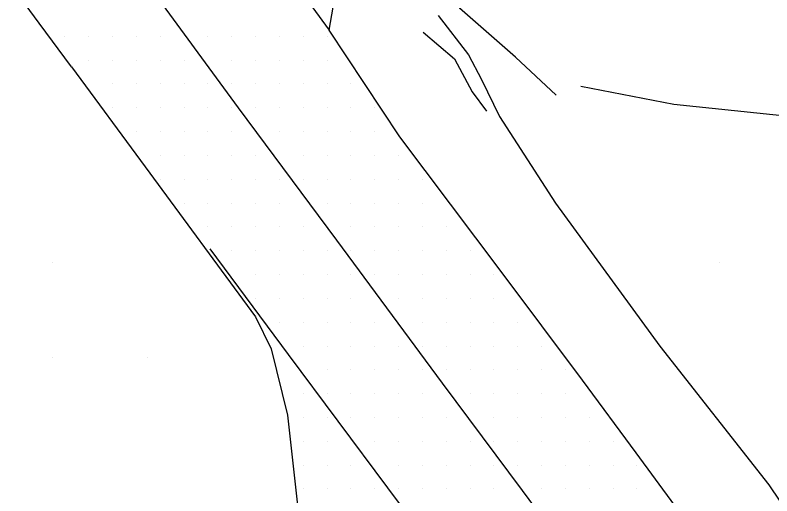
# Model space of a CAD drawing. Extents: x 1762120 to 1766775, y 709485 to 712965.
# Drawn here: x 1763821 to 1763900.4, y 711680.5 to 711731 of the extents above; entities that cross this region are included whole.
import ezdxf

# ---------------------------------------------------------------- set-up
doc = ezdxf.new("R2010")
doc.units = 0
for name, color, linetype in [('Exist DTM QL2 LIDAR Elevation Point', 7, 'Continuous'), ('Exist DTM Scan Elevation Point', 7, 'Continuous'), ('Exist Roads EOP', 7, 'Continuous'), ('Exist Roads EOP Other', 7, 'Continuous'), ('Exist Roads EOT', 7, 'Continuous'), ('PH Exist DTM Breakline', 7, 'Continuous')]:
    doc.layers.add(name, color=color, linetype=linetype)

msp = doc.modelspace()

# ---------------------------------------------------------------- linework, layer by layer
at = {"layer": 'Exist DTM QL2 LIDAR Elevation Point'}
for p, q in [((1763824.961, 711705.053), (1763824.961, 711705.053)), ((1763894.97, 711705.053), (1763894.97, 711705.053)), ((1763824.961, 711695.052), (1763824.961, 711695.052)), ((1763834.962, 711695.052), (1763834.962, 711695.052))]:
    msp.add_line(p, q, dxfattribs=at)
at = {"layer": 'Exist DTM Scan Elevation Point'}
for p, q in [((1763826.25, 711728.75), (1763826.25, 711728.75)), ((1763828.75, 711728.75), (1763828.75, 711728.75)), ((1763831.25, 711728.75), (1763831.25, 711728.75)), ((1763833.75, 711728.75), (1763833.75, 711728.75)), ((1763836.25, 711728.75), (1763836.25, 711728.75)), ((1763841.25, 711728.75), (1763841.25, 711728.75)), ((1763843.75, 711728.75), (1763843.75, 711728.75)), ((1763846.25, 711728.75), (1763846.25, 711728.75)), ((1763848.75, 711728.75), (1763848.75, 711728.75)), ((1763851.25, 711728.75), (1763851.25, 711728.75)), ((1763853.75, 711728.75), (1763853.75, 711728.75)), ((1763828.75, 711726.25), (1763828.75, 711726.25)), ((1763831.25, 711726.25), (1763831.25, 711726.25)), ((1763833.75, 711726.25), (1763833.75, 711726.25)), ((1763836.25, 711726.25), (1763836.25, 711726.25)), ((1763838.75, 711726.25), (1763838.75, 711726.25)), ((1763843.75, 711726.25), (1763843.75, 711726.25)), ((1763846.25, 711726.25), (1763846.25, 711726.25)), ((1763848.75, 711726.25), (1763848.75, 711726.25)), ((1763851.25, 711726.25), (1763851.25, 711726.25)), ((1763853.75, 711726.25), (1763853.75, 711726.25)), ((1763831.25, 711723.75), (1763831.25, 711723.75)), ((1763833.75, 711723.75), (1763833.75, 711723.75)), ((1763836.25, 711723.75), (1763836.25, 711723.75)), ((1763838.75, 711723.75), (1763838.75, 711723.75)), ((1763841.25, 711723.75), (1763841.25, 711723.75)), ((1763843.75, 711723.75), (1763843.75, 711723.75)), ((1763846.25, 711723.75), (1763846.25, 711723.75)), ((1763848.75, 711723.75), (1763848.75, 711723.75)), ((1763851.25, 711723.75), (1763851.25, 711723.75)), ((1763853.75, 711723.75), (1763853.75, 711723.75)), ((1763856.25, 711723.75), (1763856.25, 711723.75)), ((1763831.25, 711721.25), (1763831.25, 711721.25)), ((1763833.75, 711721.25), (1763833.75, 711721.25)), ((1763836.25, 711721.25), (1763836.25, 711721.25)), ((1763838.75, 711721.25), (1763838.75, 711721.25)), ((1763841.25, 711721.25), (1763841.25, 711721.25)), ((1763843.75, 711721.25), (1763843.75, 711721.25)), ((1763846.25, 711721.25), (1763846.25, 711721.25)), ((1763848.75, 711721.25), (1763848.75, 711721.25)), ((1763851.25, 711721.25), (1763851.25, 711721.25)), ((1763853.75, 711721.25), (1763853.75, 711721.25)), ((1763856.25, 711721.25), (1763856.25, 711721.25)), ((1763858.75, 711721.25), (1763858.75, 711721.25)), ((1763833.75, 711718.75), (1763833.75, 711718.75)), ((1763836.25, 711718.75), (1763836.25, 711718.75)), ((1763838.75, 711718.75), (1763838.75, 711718.75)), ((1763841.25, 711718.75), (1763841.25, 711718.75)), ((1763843.75, 711718.75), (1763843.75, 711718.75)), ((1763848.75, 711718.75), (1763848.75, 711718.75)), ((1763851.25, 711718.75), (1763851.25, 711718.75)), ((1763853.75, 711718.75), (1763853.75, 711718.75)), ((1763856.25, 711718.75), (1763856.25, 711718.75)), ((1763858.75, 711718.75), (1763858.75, 711718.75)), ((1763836.25, 711716.25), (1763836.25, 711716.25)), ((1763838.75, 711716.25), (1763838.75, 711716.25)), ((1763841.25, 711716.25), (1763841.25, 711716.25)), ((1763843.75, 711716.25), (1763843.75, 711716.25)), ((1763846.25, 711716.25), (1763846.25, 711716.25)), ((1763851.25, 711716.25), (1763851.25, 711716.25)), ((1763853.75, 711716.25), (1763853.75, 711716.25)), ((1763856.25, 711716.25), (1763856.25, 711716.25)), ((1763858.75, 711716.25), (1763858.75, 711716.25)), ((1763861.25, 711716.25), (1763861.25, 711716.25)), ((1763836.25, 711713.75), (1763836.25, 711713.75)), ((1763838.75, 711713.75), (1763838.75, 711713.75)), ((1763841.25, 711713.75), (1763841.25, 711713.75)), ((1763843.75, 711713.75), (1763843.75, 711713.75)), ((1763846.25, 711713.75), (1763846.25, 711713.75)), ((1763848.75, 711713.75), (1763848.75, 711713.75)), ((1763851.25, 711713.75), (1763851.25, 711713.75)), ((1763853.75, 711713.75), (1763853.75, 711713.75)), ((1763856.25, 711713.75), (1763856.25, 711713.75)), ((1763858.75, 711713.75), (1763858.75, 711713.75)), ((1763861.25, 711713.75), (1763861.25, 711713.75)), ((1763863.75, 711713.75), (1763863.75, 711713.75)), ((1763838.75, 711711.25), (1763838.75, 711711.25)), ((1763841.25, 711711.25), (1763841.25, 711711.25)), ((1763843.75, 711711.25), (1763843.75, 711711.25)), ((1763846.25, 711711.25), (1763846.25, 711711.25)), ((1763848.75, 711711.25), (1763848.75, 711711.25)), ((1763853.75, 711711.25), (1763853.75, 711711.25)), ((1763856.25, 711711.25), (1763856.25, 711711.25)), ((1763858.75, 711711.25), (1763858.75, 711711.25)), ((1763861.25, 711711.25), (1763861.25, 711711.25)), ((1763863.75, 711711.25), (1763863.75, 711711.25)), ((1763841.25, 711708.75), (1763841.25, 711708.75)), ((1763843.75, 711708.75), (1763843.75, 711708.75)), ((1763846.25, 711708.75), (1763846.25, 711708.75)), ((1763848.75, 711708.75), (1763848.75, 711708.75)), ((1763851.25, 711708.75), (1763851.25, 711708.75)), ((1763856.25, 711708.75), (1763856.25, 711708.75)), ((1763858.75, 711708.75), (1763858.75, 711708.75)), ((1763861.25, 711708.75), (1763861.25, 711708.75)), ((1763863.75, 711708.75), (1763863.75, 711708.75)), ((1763866.25, 711708.75), (1763866.25, 711708.75)), ((1763843.75, 711706.25), (1763843.75, 711706.25)), ((1763846.25, 711706.25), (1763846.25, 711706.25)), ((1763848.75, 711706.25), (1763848.75, 711706.25)), ((1763851.25, 711706.25), (1763851.25, 711706.25)), ((1763853.75, 711706.25), (1763853.75, 711706.25)), ((1763856.25, 711706.25), (1763856.25, 711706.25)), ((1763858.75, 711706.25), (1763858.75, 711706.25)), ((1763861.25, 711706.25), (1763861.25, 711706.25)), ((1763863.75, 711706.25), (1763863.75, 711706.25)), ((1763866.25, 711706.25), (1763866.25, 711706.25)), ((1763868.75, 711706.25), (1763868.75, 711706.25)), ((1763846.25, 711703.75), (1763846.25, 711703.75)), ((1763848.75, 711703.75), (1763848.75, 711703.75)), ((1763851.25, 711703.75), (1763851.25, 711703.75)), ((1763853.75, 711703.75), (1763853.75, 711703.75)), ((1763856.25, 711703.75), (1763856.25, 711703.75)), ((1763858.75, 711703.75), (1763858.75, 711703.75)), ((1763861.25, 711703.75), (1763861.25, 711703.75)), ((1763863.75, 711703.75), (1763863.75, 711703.75)), ((1763866.25, 711703.75), (1763866.25, 711703.75)), ((1763868.75, 711703.75), (1763868.75, 711703.75)), ((1763871.25, 711703.75), (1763871.25, 711703.75)), ((1763846.25, 711701.25), (1763846.25, 711701.25)), ((1763848.75, 711701.25), (1763848.75, 711701.25)), ((1763851.25, 711701.25), (1763851.25, 711701.25)), ((1763853.75, 711701.25), (1763853.75, 711701.25)), ((1763856.25, 711701.25), (1763856.25, 711701.25)), ((1763861.25, 711701.25), (1763861.25, 711701.25)), ((1763863.75, 711701.25), (1763863.75, 711701.25)), ((1763866.25, 711701.25), (1763866.25, 711701.25)), ((1763868.75, 711701.25), (1763868.75, 711701.25)), ((1763871.25, 711701.25), (1763871.25, 711701.25)), ((1763848.75, 711698.75), (1763848.75, 711698.75)), ((1763851.25, 711698.75), (1763851.25, 711698.75)), ((1763853.75, 711698.75), (1763853.75, 711698.75)), ((1763856.25, 711698.75), (1763856.25, 711698.75)), ((1763858.75, 711698.75), (1763858.75, 711698.75)), ((1763863.75, 711698.75), (1763863.75, 711698.75)), ((1763866.25, 711698.75), (1763866.25, 711698.75)), ((1763868.75, 711698.75), (1763868.75, 711698.75)), ((1763871.25, 711698.75), (1763871.25, 711698.75)), ((1763873.75, 711698.75), (1763873.75, 711698.75)), ((1763851.25, 711696.25), (1763851.25, 711696.25)), ((1763853.75, 711696.25), (1763853.75, 711696.25)), ((1763856.25, 711696.25), (1763856.25, 711696.25)), ((1763858.75, 711696.25), (1763858.75, 711696.25)), ((1763861.25, 711696.25), (1763861.25, 711696.25)), ((1763863.75, 711696.25), (1763863.75, 711696.25)), ((1763866.25, 711696.25), (1763866.25, 711696.25)), ((1763868.75, 711696.25), (1763868.75, 711696.25)), ((1763871.25, 711696.25), (1763871.25, 711696.25)), ((1763873.75, 711696.25), (1763873.75, 711696.25)), ((1763876.25, 711696.25), (1763876.25, 711696.25)), ((1763853.75, 711693.75), (1763853.75, 711693.75)), ((1763856.25, 711693.75), (1763856.25, 711693.75)), ((1763858.75, 711693.75), (1763858.75, 711693.75)), ((1763861.25, 711693.75), (1763861.25, 711693.75)), ((1763863.75, 711693.75), (1763863.75, 711693.75)), ((1763866.25, 711693.75), (1763866.25, 711693.75)), ((1763868.75, 711693.75), (1763868.75, 711693.75)), ((1763871.25, 711693.75), (1763871.25, 711693.75)), ((1763873.75, 711693.75), (1763873.75, 711693.75)), ((1763876.25, 711693.75), (1763876.25, 711693.75)), ((1763878.75, 711693.75), (1763878.75, 711693.75)), ((1763851.25, 711691.25), (1763851.25, 711691.25)), ((1763853.75, 711691.25), (1763853.75, 711691.25)), ((1763856.25, 711691.25), (1763856.25, 711691.25)), ((1763858.75, 711691.25), (1763858.75, 711691.25)), ((1763861.25, 711691.25), (1763861.25, 711691.25)), ((1763863.75, 711691.25), (1763863.75, 711691.25)), ((1763868.75, 711691.25), (1763868.75, 711691.25)), ((1763871.25, 711691.25), (1763871.25, 711691.25)), ((1763873.75, 711691.25), (1763873.75, 711691.25)), ((1763876.25, 711691.25), (1763876.25, 711691.25)), ((1763878.75, 711691.25), (1763878.75, 711691.25)), ((1763851.25, 711688.75), (1763851.25, 711688.75)), ((1763853.75, 711688.75), (1763853.75, 711688.75)), ((1763856.25, 711688.75), (1763856.25, 711688.75)), ((1763858.75, 711688.75), (1763858.75, 711688.75)), ((1763861.25, 711688.75), (1763861.25, 711688.75)), ((1763863.75, 711688.75), (1763863.75, 711688.75)), ((1763866.25, 711688.75), (1763866.25, 711688.75)), ((1763871.25, 711688.75), (1763871.25, 711688.75)), ((1763873.75, 711688.75), (1763873.75, 711688.75)), ((1763876.25, 711688.75), (1763876.25, 711688.75)), ((1763878.75, 711688.75), (1763878.75, 711688.75)), ((1763881.25, 711688.75), (1763881.25, 711688.75)), ((1763851.25, 711686.25), (1763851.25, 711686.25)), ((1763853.75, 711686.25), (1763853.75, 711686.25)), ((1763858.75, 711686.25), (1763858.75, 711686.25)), ((1763861.25, 711686.25), (1763861.25, 711686.25)), ((1763863.75, 711686.25), (1763863.75, 711686.25)), ((1763866.25, 711686.25), (1763866.25, 711686.25)), ((1763868.75, 711686.25), (1763868.75, 711686.25)), ((1763871.25, 711686.25), (1763871.25, 711686.25)), ((1763873.75, 711686.25), (1763873.75, 711686.25)), ((1763876.25, 711686.25), (1763876.25, 711686.25)), ((1763878.75, 711686.25), (1763878.75, 711686.25)), ((1763881.25, 711686.25), (1763881.25, 711686.25)), ((1763883.75, 711686.25), (1763883.75, 711686.25)), ((1763851.25, 711683.75), (1763851.25, 711683.75)), ((1763853.75, 711683.75), (1763853.75, 711683.75)), ((1763856.25, 711683.75), (1763856.25, 711683.75)), ((1763861.25, 711683.75), (1763861.25, 711683.75)), ((1763863.75, 711683.75), (1763863.75, 711683.75)), ((1763866.25, 711683.75), (1763866.25, 711683.75)), ((1763868.75, 711683.75), (1763868.75, 711683.75)), ((1763871.25, 711683.75), (1763871.25, 711683.75)), ((1763873.75, 711683.75), (1763873.75, 711683.75)), ((1763876.25, 711683.75), (1763876.25, 711683.75)), ((1763878.75, 711683.75), (1763878.75, 711683.75)), ((1763881.25, 711683.75), (1763881.25, 711683.75)), ((1763883.75, 711683.75), (1763883.75, 711683.75)), ((1763886.25, 711683.75), (1763886.25, 711683.75)), ((1763851.25, 711681.25), (1763851.25, 711681.25)), ((1763853.75, 711681.25), (1763853.75, 711681.25)), ((1763856.25, 711681.25), (1763856.25, 711681.25)), ((1763858.75, 711681.25), (1763858.75, 711681.25)), ((1763861.25, 711681.25), (1763861.25, 711681.25)), ((1763863.75, 711681.25), (1763863.75, 711681.25)), ((1763866.25, 711681.25), (1763866.25, 711681.25)), ((1763868.75, 711681.25), (1763868.75, 711681.25)), ((1763871.25, 711681.25), (1763871.25, 711681.25)), ((1763876.25, 711681.25), (1763876.25, 711681.25)), ((1763878.75, 711681.25), (1763878.75, 711681.25)), ((1763881.25, 711681.25), (1763881.25, 711681.25)), ((1763883.75, 711681.25), (1763883.75, 711681.25)), ((1763886.25, 711681.25), (1763886.25, 711681.25))]:
    msp.add_line(p, q, dxfattribs=at)
at = {"layer": 'Exist Roads EOP'}
for points in [[(1763818.389, 711777.713), (1763828.191, 711763.799), (1763832.735, 711759.039), (1763840.769, 711747.593), (1763847.752, 711737.936), (1763853.967, 711729.381)], [(1763826.927, 711725.555), (1763823.535, 711730.128), (1763814.647, 711742.219), (1763807.994, 711751.482), (1763805.667, 711754.39), (1763801.724, 711754.959), (1763794.43, 711753.578), (1763790.645, 711752.458), (1763787.424, 711750.959), (1763780.891, 711748.338)], [(1763928.211, 711628.591), (1763915.782, 711644.917), (1763905.602, 711658.703), (1763894.309, 711673.986), (1763886.17, 711685.056), (1763880.547, 711692.672), (1763872.033, 711704.06), (1763861.379, 711718.186), (1763853.967, 711729.381)], [(1763826.927, 711725.555), (1763834.673, 711715.049), (1763846.259, 711699.303), (1763847.9, 711695.945), (1763849.601, 711688.978), (1763851.161, 711674.842), (1763849.349, 711670.603), (1763842.074, 711664.837)]]:
    msp.add_lwpolyline(points, dxfattribs=at)
at = {"layer": 'Exist Roads EOP Other'}
msp.add_lwpolyline([(1763853.967, 711729.381), (1763855.201, 711736.447), (1763856.813, 711740.411), (1763862.051, 711745.222), (1763867.458, 711748.926)], dxfattribs=at)
at = {"layer": 'Exist Roads EOT'}
for points in [[(1763822.724, 711750.876), (1763834.908, 711734.24), (1763844.433, 711721.248), (1763854.728, 711707.345), (1763865.813, 711692.346), (1763874.227, 711681.086), (1763880.919, 711672.035), (1763892.824, 711656.161), (1763905.5, 711639.335), (1763916.542, 711624.513)], [(1763899.58, 711628.444), (1763895.631, 711633.666), (1763890.955, 711639.998), (1763876.029, 711660.035), (1763865.33, 711674.362), (1763849.715, 711695.374), (1763841.493, 711706.431)]]:
    msp.add_lwpolyline(points, dxfattribs=at)
at = {"layer": 'PH Exist DTM Breakline'}
for points in [[(1763877.77, 711722.569), (1763873.535, 711726.554), (1763867.632, 711731.686), (1763873.234, 711734.711), (1763879.525, 711738.703), (1763881.198, 711741.901)], [(1763865.402, 711730.934), (1763868.588, 711726.81), (1763869.968, 711724.22), (1763871.859, 711720.328), (1763877.726, 711711.232), (1763888.654, 711696.239), (1763900.088, 711681.691), (1763907.841, 711670.204), (1763913.796, 711662.341), (1763919.139, 711654.953), (1763925.097, 711648.391), (1763930.319, 711641.196), (1763934.172, 711635.872), (1763936.654, 711632.2)], [(1763863.832, 711729.182), (1763867.11, 711726.37), (1763868.976, 711722.936), (1763870.487, 711720.882)], [(1763880.374, 711723.51), (1763890.128, 711721.633), (1763909.22, 711719.629), (1763920.933, 711721.677)]]:
    msp.add_lwpolyline(points, dxfattribs=at)

doc.saveas('drawing.dxf')
